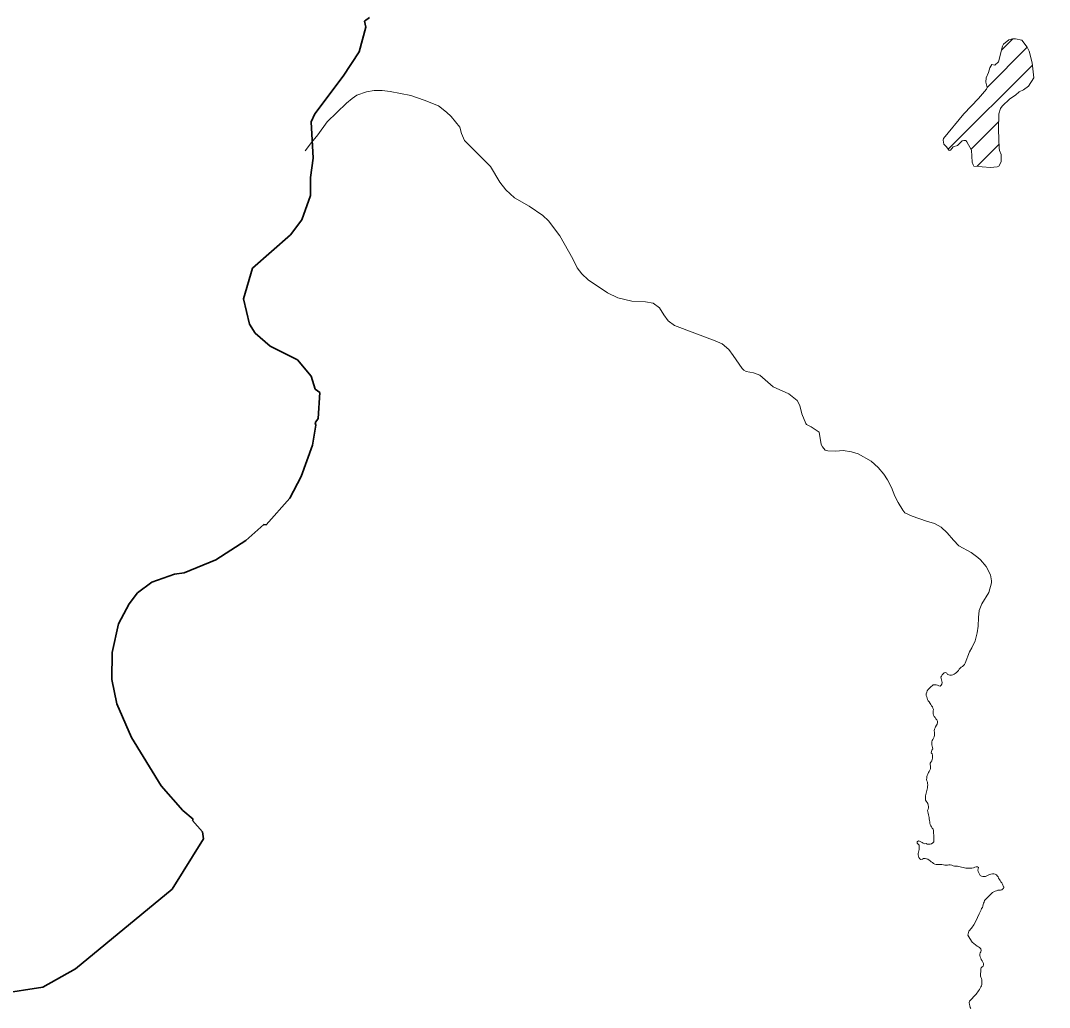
# Model space of a CAD drawing. Extents: x -1643653 to 4543381, y 1624270 to 13878484.
# Drawn here: x 608778 to 610681, y 8912448 to 8914272 of the extents above; entities that cross this region are included whole.
import ezdxf

# ---------------------------------------------------------------- set-up
doc = ezdxf.new("R2010")
doc.units = 0
doc.header["$LTSCALE"] = 200
doc.linetypes.add('LONG_DASH_SHORT_DASH', pattern=[9.9, 6, -1.2, 1.5, -1.2])
doc.layers.add('6', color=7, linetype='Continuous', lineweight=13)
doc.layers.add('60', color=7, linetype='Continuous', lineweight=13)

msp = doc.modelspace()

# ---------------------------------------------------------------- linework, layer by layer
at = {"layer": '6'}
for p, q in [((610592.8, 8914218.2), (610613.2, 8914238.6)), ((610565.7, 8914148.7), (610640.2, 8914223.2)), ((610494, 8914034.6), (610649.5, 8914190.1)), ((610536, 8914034.2), (610587.2, 8914085.3)), ((610547.2, 8914002.9), (610587.8, 8914043.4))]:
    msp.add_line(p, q, dxfattribs=at)
at = {"layer": '6', "linetype": 'LONG_DASH_SHORT_DASH', "lineweight": 35}
for points in [[(609417, 8914259.9), (609414.5, 8914271.5), (609423.4, 8914278)], [(608739.3, 8912473), (608819.6, 8912485.1), (608880, 8912519.3), (609058.8, 8912666.4), (609116.5, 8912759.3), (609114.9, 8912772.6), (609096.2, 8912793.6), (609097.3, 8912795.6), (609078.6, 8912811.8), (609038.2, 8912857.6), (608983.3, 8912946.8), (608956.3, 8913009.1), (608946.9, 8913054.2), (608947.5, 8913104.1), (608959.7, 8913156.7), (608979, 8913193.9), (608994.6, 8913214.2), (609021.3, 8913233.8), (609062.8, 8913248.6), (609080.9, 8913251), (609139.7, 8913275.3), (609195.1, 8913310.8), (609228, 8913340.4), (609232.6, 8913340.3), (609276.6, 8913389.1), (609297.3, 8913429.6), (609318.1, 8913487), (609324.7, 8913524.3), (609323.1, 8913528.6), (609328.6, 8913536.8), (609332, 8913584.8), (609323.1, 8913590.8), (609315.6, 8913614.7), (609290.5, 8913645.2), (609240.2, 8913670.2), (609212.4, 8913694.1), (609201.8, 8913711), (609190.8, 8913757.9), (609207.3, 8913814.3), (609277.5, 8913876.2), (609298.7, 8913903.7), (609314.4, 8913949), (609314.4, 8913981.9), (609319.5, 8914018.2), (609315.7, 8914084.9), (609322.5, 8914099.7), (609375.2, 8914169.3), (609404.5, 8914214.5), (609417, 8914259.9)]]:
    msp.add_lwpolyline(points, dxfattribs=at)
at = {"layer": '6'}
for points in [[(610550.1, 8914128.2), (610522.6, 8914099.6), (610485.2, 8914054.4), (610484.5, 8914051.4), (610485.8, 8914043.6), (610490.9, 8914038.7), (610495.7, 8914032.3), (610498.2, 8914032.8), (610503.2, 8914038.6), (610511.3, 8914041.6), (610520, 8914049.9), (610522.6, 8914050.8), (610526.2, 8914050.7), (610528.6, 8914048), (610536.9, 8914032.6), (610538.2, 8914010.4), (610539.8, 8914005.3), (610541.1, 8914003.4), (610572.1, 8914000.6), (610584.6, 8914001.8), (610587.4, 8914003), (610591.6, 8914010.9), (610591.8, 8914024.6), (610588.8, 8914032.4), (610588, 8914036.4), (610586.7, 8914070.3), (610587.8, 8914099.9), (610590.6, 8914109.6), (610593.7, 8914113.9), (610608, 8914127.7), (610618.3, 8914134.6), (610625.4, 8914140.7), (610632.9, 8914144.4), (610642.7, 8914150.8), (610652.1, 8914166.7), (610649.1, 8914194), (610643.6, 8914215.7), (610640.1, 8914223.4), (610630.2, 8914235.9), (610618.4, 8914238.7)], [(610618.4, 8914238.7), (610613.1, 8914238.6), (610606, 8914236.5), (610596.3, 8914228.7), (610594.6, 8914224.8), (610586.9, 8914195.9), (610580.3, 8914189.7), (610574.4, 8914190.9), (610570.6, 8914185.2), (610568.3, 8914176.6), (610564.4, 8914166.3), (610563.7, 8914158.5), (610565.8, 8914148.4), (610564.8, 8914145.3), (610550.1, 8914128.2)], [(609417.9, 8914140.3), (609432.3, 8914143), (609446.8, 8914143.1), (609462, 8914141.3), (609500.2, 8914133.9), (609525, 8914125.2), (609551.2, 8914114.5), (609565.8, 8914103.2), (609574.5, 8914094.8), (609590.7, 8914075.3), (609593.5, 8914063.3), (609599.2, 8914050.6), (609647.6, 8914002.6), (609664.4, 8913973.8), (609675.8, 8913959.2), (609691.7, 8913944.3), (609718.8, 8913929.2), (609744.3, 8913912.2), (609754.5, 8913902), (609775.4, 8913874.4), (609799.6, 8913831.8), (609808, 8913815.2), (609816.3, 8913803.9), (609827.9, 8913793.1), (609863.5, 8913769.2), (609883, 8913759.4), (609908.5, 8913753.4), (609934, 8913752.3), (609948.3, 8913750), (609960, 8913741.4), (609967.7, 8913728.2), (609976.3, 8913717.3), (609987.7, 8913708.8), (610063.1, 8913680.4), (610075.6, 8913674.7), (610087.9, 8913664), (610096.3, 8913653.3), (610112.7, 8913629.2), (610116, 8913625.7), (610120.4, 8913623.2), (610133.8, 8913620.9), (610145.7, 8913616.5), (610170.2, 8913594.9), (610199.2, 8913582.2), (610214.4, 8913569.6), (610219.3, 8913560.4), (610223.4, 8913545.4), (610230.4, 8913527.1), (610232.1, 8913525.3), (610240.4, 8913521), (610255.3, 8913511.4), (610259.1, 8913488.4), (610261.4, 8913484.1), (610266.4, 8913478.2), (610271.4, 8913476.7), (610286, 8913476.2), (610299.6, 8913477.2), (610314.8, 8913475.2), (610327.5, 8913471.4), (610351.4, 8913457.7), (610364.5, 8913445.8), (610374.8, 8913433.9), (610381.7, 8913423.5), (610381.7, 8913423.5), (610389.1, 8913409.2)], [(609304.8, 8914031.3), (609316.3, 8914047), (609328.2, 8914061), (609345.4, 8914085), (609380.9, 8914119.9), (609391.6, 8914128.4), (609400.3, 8914134.1), (609417.9, 8914140.3)], [(610389.1, 8913409.2), (610395.4, 8913393.2), (610401.3, 8913381.1), (610409.7, 8913367.4), (610414, 8913362.1), (610427.1, 8913356), (610453.7, 8913346.8), (610468.8, 8913342.4), (610480.8, 8913335.7), (610492.2, 8913325.5), (610503.7, 8913311.6), (610513.8, 8913301.2), (610536.1, 8913288.8), (610548.6, 8913279.7), (610553.6, 8913275), (610564.1, 8913262.7), (610572.3, 8913247.7), (610574, 8913236.7), (610573.8, 8913232.5), (610569.3, 8913214.6), (610556.1, 8913194.1), (610551.1, 8913181.3), (610549.8, 8913168.7), (610549.5, 8913152.5), (610547.4, 8913140.6), (610543.5, 8913125.3), (610537.7, 8913112.6), (610533.2, 8913105.3), (610525.4, 8913084.2)], [(610525.4, 8913084.2), (610525.2, 8913084), (610523.8, 8913081.7), (610522, 8913079.7), (610520.1, 8913078.1), (610517.9, 8913076.8), (610516.1, 8913074.9), (610514.3, 8913072.9), (610512.9, 8913070.6), (610511.1, 8913068.7), (610509, 8913066.9), (610506.9, 8913065.2), (610504.8, 8913063.8), (610502.6, 8913062.7), (610500.1, 8913062.3), (610497.2, 8913062.1), (610495, 8913062.6), (610492.6, 8913063.5), (610491.2, 8913065.9), (610489, 8913067.2), (610486.6, 8913066.3), (610484.7, 8913064.7), (610482.8, 8913062.8), (610481.3, 8913060.5), (610480.3, 8913058.2), (610480.7, 8913055.6), (610481.7, 8913053.3), (610482.2, 8913050.7), (610482.8, 8913048.2), (610482.2, 8913045.7), (610480.8, 8913043.5), (610478.9, 8913041.8), (610476.4, 8913042.4), (610474.2, 8913043.6), (610471.6, 8913044), (610469.1, 8913044.3), (610466.4, 8913044), (610464.5, 8913042.3), (610462.4, 8913040.8), (610460.3, 8913039.3), (610458.4, 8913037.4), (610456.6, 8913035.5), (610455.2, 8913033.2), (610454.1, 8913030.7), (610453.4, 8913027.8), (610453.2, 8913024.5), (610454.2, 8913022), (610454.9, 8913019.4), (610455.8, 8913017), (610457, 8913014.7), (610458.5, 8913012.5), (610460.3, 8913009.9), (610461.9, 8913007.7), (610463.3, 8913005.6), (610464.7, 8913003.4), (610465.7, 8913001.1), (610466.5, 8912998.6), (610466.2, 8912995.8), (610466, 8912993.3), (610466, 8912990.6), (610466.7, 8912988.2), (610468.1, 8912985.8), (610469.7, 8912983.7), (610471.1, 8912981.4), (610472.7, 8912979.4)], [(610472.7, 8912979.4), (610474.1, 8912977.1), (610474.3, 8912974.6), (610473.3, 8912971.7), (610472.1, 8912969.3), (610470.7, 8912966.8), (610469.7, 8912964.4), (610468.6, 8912962), (610468.2, 8912959.3), (610468.7, 8912956.7), (610468.7, 8912954.1), (610468.7, 8912951.1), (610468.2, 8912948.2), (610466.8, 8912945.8), (610465.7, 8912943.4), (610464.4, 8912941.1), (610463.9, 8912938.6), (610463.8, 8912936), (610463.7, 8912933.4), (610464, 8912930.7), (610465.1, 8912928.2), (610465.2, 8912925.7), (610463.9, 8912923.4), (610462.9, 8912921.1), (610462.7, 8912918.6), (610464.4, 8912916.8), (610465.1, 8912914.2), (610465.1, 8912911.5), (610465, 8912908.8), (610464.4, 8912906.3), (610463.5, 8912903.5), (610461.8, 8912901.5), (610460.4, 8912899.3), (610460.5, 8912896.7), (610460.9, 8912894.1), (610461.2, 8912891.5), (610461.1, 8912889)], [(610461.1, 8912889), (610460.2, 8912886.6), (610459, 8912884.1), (610457.3, 8912881.8), (610456.1, 8912879.3), (610455.2, 8912876.8), (610454.5, 8912874.4), (610454.1, 8912871.8), (610453.8, 8912869.2), (610454.6, 8912866.6), (610455.5, 8912864), (610455.9, 8912861.6), (610456.1, 8912859), (610455.8, 8912856.5), (610455.5, 8912853.8), (610455.1, 8912851.4), (610454.6, 8912848.8), (610453.9, 8912846.3), (610453.4, 8912843.8), (610452.7, 8912841.3), (610451.9, 8912838.9), (610451.8, 8912836.3), (610451.7, 8912833.7), (610452, 8912831.1), (610453.3, 8912828.9), (610454.9, 8912826.9), (610456.1, 8912824.6), (610456.9, 8912821.9), (610457.3, 8912819.3), (610457.4, 8912816.7), (610456.8, 8912814.2), (610455.9, 8912811.8), (610456.5, 8912809.3), (610457, 8912806.7), (610457.5, 8912804.1), (610458.1, 8912801.3), (610458.6, 8912798.8), (610459, 8912796.3), (610459.4, 8912793.5), (610459.9, 8912791.1), (610460.2, 8912788.5), (610460.6, 8912785.9), (610461.6, 8912783.6), (610462.8, 8912781.4), (610464.2, 8912779.2), (610465.8, 8912777.2), (610466.5, 8912774.8), (610466.8, 8912772.2), (610467, 8912769.3), (610467.2, 8912766.7), (610467.5, 8912764), (610467.6, 8912761.4), (610467.6, 8912758.8), (610467.5, 8912756.3), (610467.1, 8912753.9), (610465.3, 8912752), (610462.9, 8912750.2), (610460.6, 8912749.4), (610457.8, 8912749.3), (610455.3, 8912749.6), (610453, 8912750.6), (610450.4, 8912750.4), (610447.8, 8912751.3), (610445.6, 8912752.5), (610443.4, 8912753.9)], [(610443.4, 8912753.9), (610441.1, 8912755), (610438.7, 8912755.7), (610436.6, 8912754.2), (610436.6, 8912751.7), (610438.3, 8912749.8), (610440, 8912747.9), (610440.5, 8912745.4), (610440.4, 8912742.7), (610440.2, 8912740), (610439.6, 8912737.5), (610438.9, 8912734.9), (610438.6, 8912732.3), (610438.6, 8912729.7), (610438.8, 8912727.2), (610439.8, 8912724.8), (610441.4, 8912722.4), (610443.5, 8912721), (610446.1, 8912721.6), (610448.4, 8912722.8), (610451.3, 8912723.1), (610453.8, 8912722.7), (610456.3, 8912721.6), (610458.5, 8912720.2), (610460.6, 8912718.7), (610462.7, 8912717), (610464.8, 8912715.6), (610466.8, 8912713.9), (610469.1, 8912712.5), (610471.6, 8912711.9), (610474.2, 8912711.9), (610476.9, 8912711.8), (610479.6, 8912711.8), (610482.2, 8912712.1), (610484.9, 8912711.5), (610487.4, 8912711), (610489.9, 8912710.8)], [(610489.9, 8912710.8), (610492.5, 8912710.9), (610495.2, 8912711.1), (610497.8, 8912711.1), (610500.5, 8912710.7), (610502.8, 8912709.7), (610505.4, 8912709.1), (610508.1, 8912708.8), (610510.9, 8912708.7), (610513.6, 8912708.4), (610516.3, 8912707.8), (610518.8, 8912707.1), (610521.4, 8912706.4), (610523.9, 8912705.7), (610526.8, 8912705.4), (610529.8, 8912705.3), (610532.6, 8912705.2), (610535.2, 8912705.2), (610537.9, 8912705.4), (610540.4, 8912706.1), (610543.1, 8912707.2), (610545.6, 8912707.8), (610548.1, 8912707.8), (610550.1, 8912706.2), (610549.6, 8912703.7), (610548.7, 8912701.3), (610549.3, 8912698.8), (610550.4, 8912696.3), (610551.8, 8912694), (610553.3, 8912691.8), (610555.4, 8912690.4), (610558, 8912689.6), (610560.6, 8912689.5), (610563.1, 8912690), (610565.4, 8912691.3), (610567.7, 8912692.3), (610570.3, 8912693.2), (610572.8, 8912693.9), (610575.6, 8912694.6), (610578.2, 8912694.7), (610580.7, 8912694.3), (610583, 8912692.9), (610584.6, 8912691), (610586, 8912688.9), (610587.2, 8912686.6), (610588.6, 8912684.5), (610589.9, 8912682.3), (610591.3, 8912680.1), (610593, 8912678.1), (610594.4, 8912675.4), (610596.4, 8912670.8)], [(610596.4, 8912670.8), (610596.7, 8912669.8), (610596.7, 8912669.2), (610596.2, 8912667.9), (610595.2, 8912666.8), (610593.2, 8912665.4), (610590.7, 8912664.7), (610588, 8912664.5), (610585.4, 8912664.6), (610583.1, 8912663.3), (610580.5, 8912662.8), (610578.3, 8912661.4), (610576.1, 8912660.1), (610573.9, 8912658.5), (610571.9, 8912656.7), (610570, 8912654.9), (610568.2, 8912652.8), (610566.5, 8912650.8), (610564.6, 8912648.9), (610562.6, 8912647.3), (610560.9, 8912645.4), (610560.2, 8912642.6), (610559.3, 8912640.2), (610558.6, 8912637.8), (610558.2, 8912635.1), (610557.1, 8912632.7), (610555.7, 8912630.5), (610554.6, 8912628), (610552.4, 8912623.1)], [(610552.4, 8912623.1), (610551.4, 8912620.9), (610547.8, 8912614.2), (610544.7, 8912607.2), (610541.2, 8912600.6), (610536.7, 8912594.4), (610532, 8912588.5), (610530, 8912581.1), (610534.2, 8912574.9), (610538.4, 8912568.3), (610544.2, 8912563.2), (610547.2, 8912561.2), (610549.8, 8912559.8), (610551.9, 8912558.4), (610554, 8912555.9), (610554.6, 8912553.2), (610554.3, 8912550.7), (610553.1, 8912548.5), (610552.2, 8912546.2), (610552.2, 8912543.7), (610552.8, 8912541.2), (610554, 8912538.7), (610555.1, 8912536.3), (610556.5, 8912534), (610558, 8912531.5), (610559, 8912529.1), (610559.4, 8912526.5), (610558.6, 8912524.2), (610556.5, 8912522.9), (610554.7, 8912521.2), (610554.1, 8912518.8), (610554.1, 8912516.3), (610554, 8912513.7), (610553.7, 8912510.7), (610553.5, 8912508.2), (610553.9, 8912505.8), (610554.4, 8912503.4), (610555.2, 8912501), (610556.1, 8912498.6), (610556.2, 8912496), (610556.2, 8912493), (610556.2, 8912490.2), (610555.4, 8912487.9), (610554.1, 8912485.7), (610553, 8912483.5), (610551.7, 8912481.1), (610550.1, 8912478.7), (610548.5, 8912476.6), (610546.9, 8912474.3), (610545.4, 8912472.3), (610543.7, 8912470.3), (610541.9, 8912468.3), (610540.2, 8912466.5), (610538.6, 8912464.7), (610536.7, 8912463.1), (610535.1, 8912461.3), (610533.5, 8912459.2), (610532.9, 8912456.7), (610533.5, 8912453.2), (610533.9, 8912450.9), (610534.8, 8912447.9), (610536, 8912445.6)]]:
    msp.add_lwpolyline(points, dxfattribs=at)
at = {"layer": '60', "lineweight": 25}
msp.add_spline([(814781, 9009175.5), (814787.2, 9009173.4), (814796.9, 9009173.4), (814799.4, 9009172.4), (814805.1, 9009174.5), (814805.6, 9009176.5), (814811.7, 9009179.5), (814811.7, 9009179.5), (814801.5, 9009181), (814790.7, 9009181.5), (814784.1, 9009183.1), (814777.4, 9009185.1), (814778.4, 9009175.5)], degree=3, dxfattribs=at)

doc.saveas('drawing.dxf')
